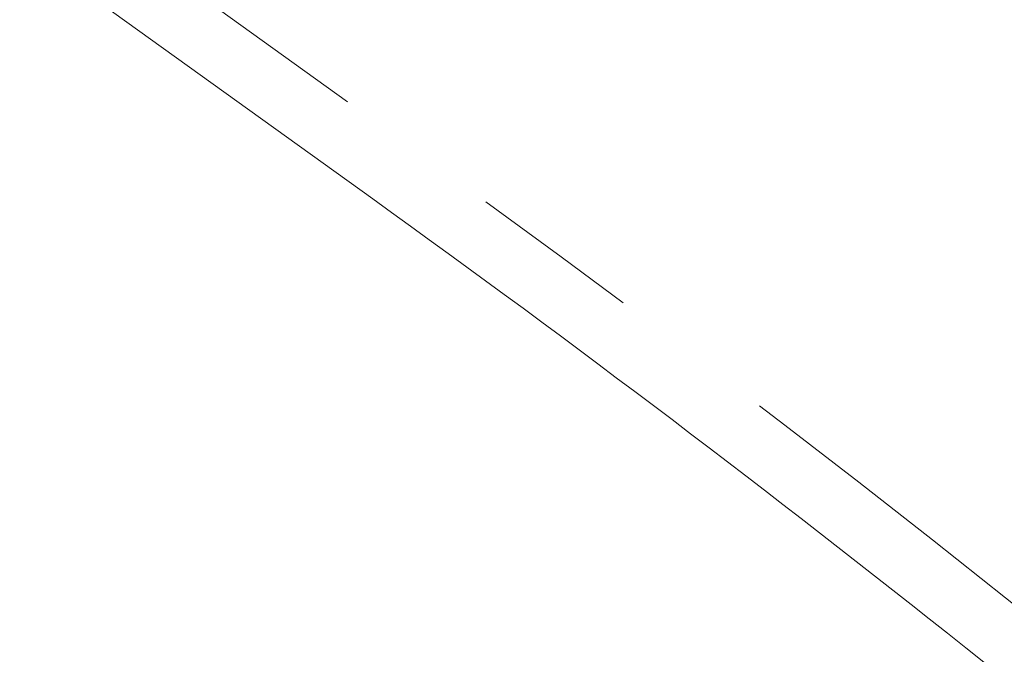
# Model space of a CAD drawing. Header units: metres. Extents: x 163628 to 168255, y 402691 to 405367.
# Tile 478 of 656: x 165521.75 to 165524.05, y 403928.78 to 403930.26. Entities that reach past the tile are written whole.
import ezdxf

# ---------------------------------------------------------------- set-up
doc = ezdxf.new("R2010")
doc.units = ezdxf.units.M
doc.linetypes.add('X-CA190022.004-UO-DWM_Snelfietsroute$0$VH-TROTTOIRBAND_130-150', pattern=[15, 5, -2, 2, -2, 2, -2])
doc.layers.add('X-CA190022.004-UO-DWM_Snelfietsroute$0$N-WE-VH-KANTOPSLUITING_ACHTERKANTBAND-G', color=7, linetype='Continuous', lineweight=20)
doc.layers.add('X-CA190022.004-UO-DWM_Snelfietsroute$0$N-WE-VH-KANTOPSLUITING_TROTTOIRBAND_130 150-G', color=7, linetype='X-CA190022.004-UO-DWM_Snelfietsroute$0$VH-TROTTOIRBAND_130-150', lineweight=20)

msp = doc.modelspace()

# ---------------------------------------------------------------- linework, layer by layer
at = {"layer": 'X-CA190022.004-UO-DWM_Snelfietsroute$0$N-WE-VH-KANTOPSLUITING_ACHTERKANTBAND-G', "ltscale": 0.2, "flags": 128}
msp.add_lwpolyline([(165518.6245, 403932.8889, 0.02459), (165521.3285, 403930.7378), (165522.5737, 403929.8435, -0.025021), (165525.2997, 403927.6711)], format="xyb", dxfattribs=at)
at = {"layer": 'X-CA190022.004-UO-DWM_Snelfietsroute$0$N-WE-VH-KANTOPSLUITING_TROTTOIRBAND_130 150-G', "ltscale": 0.2, "flags": 128}
msp.add_lwpolyline([(165518.7192, 403933.0053, 0.024618), (165521.416, 403930.8597), (165522.6612, 403929.9653, -0.025021), (165525.3989, 403927.7836)], format="xyb", dxfattribs=at)

doc.saveas('drawing.dxf')
